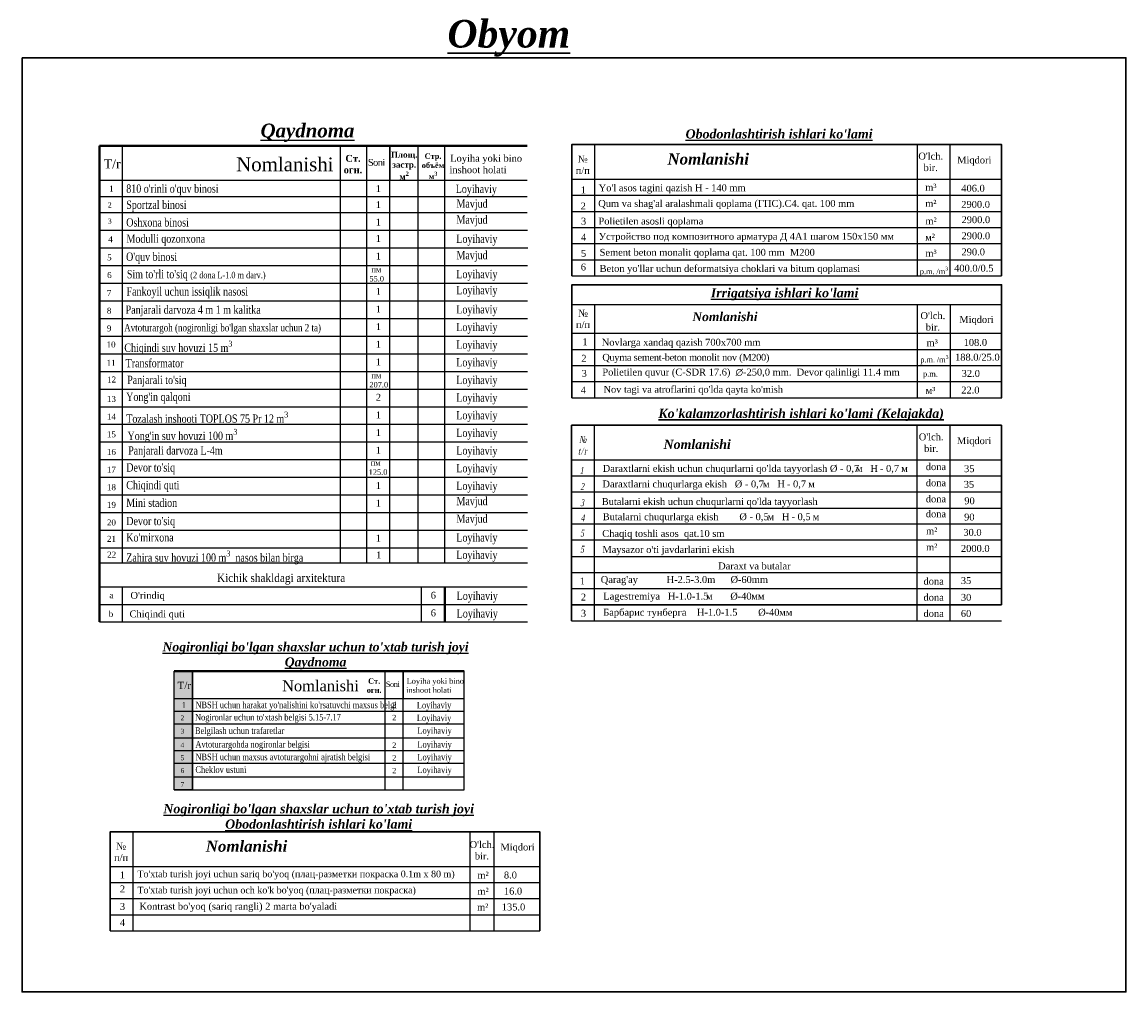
# Model space of a CAD drawing. Extents: x 0 to 667088, y 0 to 6446.
# Tile 517 of 518: x 3738 to 3978, y 267 to 478. Entities that reach past the tile are written whole.
import ezdxf

# ---------------------------------------------------------------- set-up
doc = ezdxf.new("R2010")
doc.units = 0
doc.header["$MEASUREMENT"] = 0
doc.layers.add('.', color=7, linetype='Continuous', lineweight=15)
doc.layers.add('0000000000', color=7, linetype='Continuous')
doc.styles.add('1', font='times.ttf', dxfattribs={"height": 1.5})
doc.styles.add('MtXpl_Times_New_Roma_1', font='timesbi.ttf')
doc.styles.get("Standard").update_dxf_attribs({"font": 'times.ttf'})

msp = doc.modelspace()

# ---------------------------------------------------------------- hatches: boundary and pattern name
at = {"layer": '.', "true_color": 0xfecc66}
h = msp.add_hatch(color=31, dxfattribs=at)
h.dxf.hatch_style = 1
h.paths.add_polyline_path([(3771.31725, 336.48124), (3775.25875, 336.48124), (3775.25875, 310.72667), (3771.31725, 310.72667)])

# ---------------------------------------------------------------- linework, layer by layer
for p, q in [((3857.64895, 450.8927), (3951.01836, 450.8927)), ((3862.64895, 422.3927), (3862.64895, 450.8927)), ((3932.66674, 450.8927), (3932.66674, 422.3927)), ((3939.81798, 450.8927), (3939.81798, 422.3927)), ((3755.06292, 432.31228), (3755.06292, 450.6478)), ((3755.06292, 432.31228), (3755.06292, 450.6478)), ((3760.06292, 443.1478), (3760.06292, 450.6478)), ((3760.06292, 446.6478), (3760.06292, 450.26433)), ((3807.42739, 360.00208), (3807.42739, 450.6478)), ((3813.13812, 443.1478), (3813.13812, 450.6478)), ((3813.13812, 443.1478), (3813.13812, 450.6478)), ((3818.13812, 443.1478), (3818.13812, 450.6478)), ((3818.13812, 443.1478), (3818.13812, 450.6478)), ((3818.13812, 443.1478), (3818.13812, 450.6478)), ((3818.13812, 443.1478), (3818.13812, 450.6478)), ((3818.18573, 443.1478), (3818.18573, 450.6478)), ((3824.29504, 443.1478), (3824.29504, 450.6478)), ((3830.11053, 443.1478), (3830.11053, 450.6478)), ((3830.11053, 443.1478), (3830.11053, 450.6478)), ((3830.11053, 443.1478), (3830.11053, 450.6478)), ((3830.11053, 443.1478), (3830.11053, 450.6478)), ((3830.11053, 443.1478), (3830.11053, 450.6478)), ((3830.11053, 443.1478), (3830.11053, 450.6478)), ((3830.11053, 443.1478), (3830.11053, 450.6478)), ((3830.11053, 443.1478), (3830.11053, 450.6478)), ((3755.06292, 443.1478), (3847.99858, 443.1478)), ((3755.06292, 443.1478), (3847.99858, 443.1478)), ((3755.06292, 443.1478), (3847.99858, 443.1478)), ((3755.06292, 443.1478), (3847.99858, 443.1478)), ((3760.06292, 397.79259), (3760.06292, 443.1478)), ((3760.06292, 360.00208), (3760.06292, 443.1478)), ((3813.13812, 397.79259), (3813.13812, 443.1478)), ((3813.13812, 360.00208), (3813.13812, 443.1478)), ((3818.13812, 432.31228), (3818.13812, 443.1478)), ((3818.13812, 397.79259), (3818.13812, 443.1478)), ((3818.13812, 432.31228), (3818.13812, 443.1478)), ((3818.13812, 360.00208), (3818.13812, 443.1478)), ((3824.29504, 360.00208), (3824.29504, 443.1478)), ((3830.11053, 432.31228), (3830.11053, 443.1478)), ((3830.11053, 397.79259), (3830.11053, 443.1478)), ((3830.11053, 432.31228), (3830.11053, 443.1478)), ((3830.11053, 397.79259), (3830.11053, 443.1478)), ((3830.11053, 432.31228), (3830.11053, 443.1478)), ((3830.11053, 397.79259), (3830.11053, 443.1478)), ((3830.11053, 432.31228), (3830.11053, 443.1478)), ((3830.11053, 360.00208), (3830.11053, 443.1478)), ((3857.64895, 443.3927), (3951.02271, 443.3927)), ((3755.06292, 439.6478), (3847.99858, 439.6478)), ((3755.06292, 439.6478), (3847.99858, 439.6478)), ((3857.64895, 439.8927), (3951.02475, 439.8927)), ((3755.06292, 436.1478), (3847.99858, 436.1478)), ((3755.06292, 436.1478), (3847.99858, 436.1478)), ((3857.64895, 436.3927), (3951.02678, 436.3927)), ((3755.06292, 432.31228), (3848.00647, 432.31228)), ((3755.06292, 432.31228), (3848.00647, 432.31228)), ((3857.64895, 432.8927), (3951.02882, 432.8927)), ((3857.64895, 432.8927), (3951.02475, 432.8927)), ((3857.64895, 429.3927), (3951.02475, 429.3927)), ((3755.06292, 428.47676), (3848.00647, 428.47676)), ((3755.06292, 428.47676), (3848.14014, 428.47676)), ((3755.06292, 428.47676), (3848.00647, 428.47676)), ((3755.06292, 428.47676), (3848.14014, 428.47676)), ((3755.06292, 424.64123), (3848.00647, 424.64123)), ((3755.06292, 424.64123), (3848.00647, 424.64123)), ((3857.64895, 425.8927), (3951.02475, 425.8927)), ((3857.64895, 422.3927), (3951.02475, 422.3927)), ((3857.64895, 422.3927), (3951.02475, 422.3927)), ((3755.06292, 420.80571), (3848.00647, 420.80571)), ((3755.06292, 420.80571), (3848.00647, 420.80571)), ((3755.06292, 416.97019), (3848.00647, 416.97019)), ((3755.06292, 416.97019), (3848.00647, 416.97019)), ((3857.72485, 416.18758), (3951.09426, 416.18758)), ((3862.70413, 395.89585), (3862.70413, 416.18758)), ((3932.72192, 416.18758), (3932.72192, 395.89585)), ((3939.87315, 416.18758), (3939.87315, 395.89585)), ((3755.06292, 413.13467), (3848.00647, 413.13467)), ((3755.06292, 413.13467), (3848.00647, 413.13467)), ((3755.06292, 409.29915), (3848.00647, 409.29915)), ((3755.06292, 409.29915), (3848.00647, 409.29915)), ((3857.70413, 409.89585), (3951.07789, 409.89585)), ((3755.06292, 405.46363), (3848.00647, 405.46363)), ((3755.06292, 405.46363), (3848.00647, 405.46363)), ((3755.07081, 405.46363), (3848.01435, 405.46363)), ((3755.07081, 405.46363), (3848.01435, 405.46363)), ((3857.70413, 406.39585), (3951.07992, 406.39585)), ((3857.70413, 402.89585), (3951.08196, 402.89585)), ((3755.06292, 401.62811), (3848.00647, 401.62811)), ((3755.06292, 401.62811), (3848.00647, 401.62811)), ((3857.70413, 399.39585), (3951.08399, 399.39585)), ((3755.06292, 397.79259), (3848.00647, 397.79259)), ((3755.06292, 397.79259), (3848.00647, 397.79259)), ((3755.06292, 397.79259), (3848.00647, 397.79259)), ((3755.07081, 397.79259), (3848.01435, 397.79259)), ((3857.70413, 395.89585), (3951.09009, 395.89585)), ((3755.06292, 393.95707), (3848.00647, 393.95707)), ((3755.07081, 390.12154), (3848.01435, 390.12154)), ((3857.60964, 389.93201), (3951.01836, 389.93201)), ((3951.01429, 389.93201), (3857.61611, 389.93201)), ((3862.60964, 347.43201), (3862.60964, 389.93201)), ((3932.63391, 389.93201), (3932.63391, 347.43201)), ((3939.78514, 389.93201), (3939.78514, 347.43201)), ((3755.07081, 386.28602), (3848.01435, 386.28602)), ((3755.07081, 382.4505), (3848.01435, 382.4505)), ((3857.60964, 382.43201), (3951.02271, 382.43201)), ((3857.60964, 378.93201), (3951.02475, 378.93201)), ((3755.07081, 378.61498), (3848.01435, 378.61498)), ((3755.07081, 374.77946), (3848.01435, 374.77946)), ((3857.60964, 375.43201), (3951.02678, 375.43201)), ((3857.60964, 371.93201), (3951.02882, 371.93201)), ((3755.07081, 370.94394), (3848.01435, 370.94394)), ((3755.07081, 367.10842), (3848.01435, 367.10842)), ((3951.03085, 368.43201), (3857.60964, 368.43201)), ((3951.03288, 364.93201), (3857.60964, 364.93201)), ((3755.07081, 363.2729), (3848.01435, 363.2729)), ((3755.07081, 360.00208), (3848.01435, 360.00208)), ((3857.60964, 361.43201), (3951.03492, 361.43201)), ((3857.60964, 357.93201), (3951.03695, 357.93201)), ((3755.05504, 354.81457, 528.71), (3847.99858, 354.81457, 528.71)), ((3760.04715, 347.19148, 528.71), (3760.04715, 354.81457, 528.71)), ((3825.04715, 347.19148, 528.71), (3825.04715, 354.81457, 528.71)), ((3825.04715, 347.19148, 528.71), (3825.04715, 354.81457, 528.71)), ((3830.04715, 347.19148, 528.71), (3830.04715, 354.81457, 528.71)), ((3830.04715, 347.19148, 528.71), (3830.04715, 354.81457, 528.71)), ((3857.60964, 354.43201), (3951.03899, 354.43201)), ((3755.05504, 350.97905, 528.71), (3847.99858, 350.97905, 528.71)), ((3857.60964, 350.93201), (3951.03899, 350.93201)), ((3755.07081, 347.19148, 528.71), (3848.01435, 347.19148, 528.71)), ((3755.07081, 347.19148, 528.71), (3848.01435, 347.19148, 528.71)), ((3857.60964, 347.43201), (3951.03899, 347.43201)), ((3771.31725, 310.72667, -166.78005), (3771.31725, 336.48124, -166.78005)), ((3775.25875, 310.72667, -166.78005), (3775.25875, 336.48124, -166.78005)), ((3775.25875, 333.32804, -166.78005), (3775.25875, 336.17896, -166.78005)), ((3817.09791, 330.569, -166.78005), (3817.09791, 336.48124, -166.78005)), ((3817.09791, 310.72667, -166.78005), (3817.09791, 336.48124, -166.78005)), ((3821.03941, 330.569, -166.78005), (3821.03941, 336.48124, -166.78005)), ((3821.03941, 330.569, -166.78005), (3821.03941, 336.48124, -166.78005)), ((3821.03941, 330.569, -166.78005), (3821.03941, 336.48124, -166.78005)), ((3821.03941, 330.569, -166.78005), (3821.03941, 336.48124, -166.78005)), ((3821.07694, 330.569, -166.78005), (3821.07694, 336.48124, -166.78005)), ((3834.25051, 330.569, -166.78005), (3834.25051, 336.48124, -166.78005)), ((3771.31725, 330.569, -166.78005), (3834.25051, 330.569, -166.78005)), ((3771.31725, 330.569, -166.78005), (3834.25051, 330.569, -166.78005)), ((3771.31725, 330.569, -166.78005), (3834.25051, 330.569, -166.78005)), ((3771.31725, 330.569, -166.78005), (3834.25051, 330.569, -166.78005)), ((3821.03941, 322.02736, -166.78005), (3821.03941, 330.569, -166.78005)), ((3821.03941, 310.72667, -166.78005), (3821.03941, 330.569, -166.78005)), ((3834.25051, 310.72667, -166.78005), (3834.25051, 330.569, -166.78005)), ((3771.31725, 327.80995, -166.78005), (3834.25051, 327.80995, -166.78005)), ((3771.31725, 327.80995, -166.78005), (3834.25051, 327.80995, -166.78005)), ((3771.31725, 325.0509, -166.78005), (3834.25051, 325.0509, -166.78005)), ((3771.31725, 325.0509, -166.78005), (3834.25051, 325.0509, -166.78005)), ((3771.31725, 322.02736, -166.78005), (3834.25051, 322.02736, -166.78005)), ((3771.31725, 322.02736, -166.78005), (3834.25051, 322.02736, -166.78005)), ((3771.31725, 319.26831, -166.78005), (3834.25051, 319.26831, -166.78005)), ((3771.31725, 319.26831, -166.78005), (3834.25051, 319.26831, -166.78005)), ((3771.31725, 316.50926, -166.78005), (3834.25051, 316.50926, -166.78005)), ((3771.31725, 316.50926, -166.78005), (3834.25051, 316.50926, -166.78005)), ((3771.31725, 313.48572, -166.78005), (3834.25051, 313.48572, -166.78005)), ((3771.31725, 313.48572, -166.78005), (3834.25051, 313.48572, -166.78005)), ((3771.31725, 310.72667, -166.78005), (3834.25051, 310.72667, -166.78005)), ((3771.31725, 310.72667, -166.78005), (3834.25051, 310.72667, -166.78005)), ((3757.34845, 301.56614), (3850.71786, 301.56614)), ((3762.34845, 280.06614), (3762.34845, 301.56614)), ((3835.51289, 301.56614), (3835.51289, 280.06614)), ((3840.74942, 301.56614), (3840.74942, 280.06614)), ((3757.34235, 294.06614), (3850.72222, 294.06614)), ((3757.34235, 294.06614), (3850.71815, 294.06614)), ((3757.34845, 294.06614), (3850.72222, 294.06614)), ((3757.34235, 290.56614), (3850.72018, 290.56614)), ((3757.34235, 287.06614), (3850.72222, 287.06614)), ((3757.34235, 283.56614), (3850.72222, 283.56614)), ((3757.34235, 280.06614), (3850.72222, 280.06614))]:
    msp.add_line(p, q)
at = {"lineweight": 40}
msp.add_line((3755.07081, 347.19148, 528.71), (3755.0632, 450.6478), dxfattribs=at)
at = {"lineweight": 30}
msp.add_line((3951.01429, 389.93201), (3951.03899, 350.93201), dxfattribs=at)
at = {"color": 0, "linetype": 'ByBlock', "lineweight": 30}
msp.add_line((3857.84937, 350.93201), (3951.01836, 350.93201), dxfattribs=at)
at = {"color": 3, "lineweight": 30}
msp.add_lwpolyline([(3738.24122, 469.78484), (3978.04682, 469.78484), (3978.04682, 266.78105), (3738.24122, 266.78105)], close=True, dxfattribs=at)
at = {"color": 18, "linetype": 'Continuous', "lineweight": 30, "true_color": 0x000000}
for points in [[(3857.65948, 422.3927), (3857.64895, 450.8927), (3951.03492, 450.8927), (3951.01882, 422.3927)], [(3757.35737, 280.06614), (3757.34845, 301.56614), (3850.73442, 301.56614), (3850.73442, 280.06614)]]:
    msp.add_lwpolyline(points, dxfattribs=at)
at = {"lineweight": 40}
msp.add_lwpolyline([(3755.06292, 450.6478), (3847.99858, 450.6478)], dxfattribs=at)
msp.add_lwpolyline([(3755.06292, 450.6478), (3847.99858, 450.6478)], dxfattribs=at)
at = {"color": 18, "lineweight": 30, "true_color": 0x000000}
msp.add_lwpolyline([(3857.70413, 395.89585), (3857.70413, 420.46755), (3951.03492, 420.46755), (3951.03492, 395.89585)], dxfattribs=at)
at = {"color": 18, "lineweight": 40, "ltscale": 3, "true_color": 0x000000, "elevation": 528.71}
msp.add_lwpolyline([(3830.06292, 354.76663), (3830.04715, 347.19148)], dxfattribs=at)
at = {"lineweight": 40, "elevation": -166.78005}
msp.add_lwpolyline([(3771.31725, 336.48124), (3834.25051, 336.48124)], dxfattribs=at)
msp.add_lwpolyline([(3771.31725, 336.48124), (3834.25051, 336.48124)], dxfattribs=at)
at = {"elevation": -166.78005}
for points in [[(3771.31725, 336.48124), (3775.25875, 336.48124), (3775.25875, 310.72667), (3771.31725, 310.72667)], [(3771.31725, 330.569), (3775.25875, 330.569), (3775.25875, 310.72667), (3771.31725, 310.72667)]]:
    msp.add_lwpolyline(points, close=True, dxfattribs=at)
at = {"layer": '0000000000', "color": 18, "linetype": 'Continuous', "lineweight": 30, "true_color": 0x000000}
msp.add_line((3857.61611, 389.93201), (3857.61611, 347.43201), dxfattribs=at)

# ---------------------------------------------------------------- texts
at = {"layer": '.', "color": 18, "true_color": 0x000000, "attachment_point": 2}
for insert, char_height, width in [((3887.30341, 448.99116), 2.424, 61.0312551), ((3890.94034, 414.49058), 1.9392, 48.8250041), ((3787.00291, 299.6646), 2.424, 61.0312551)]:
    msp.add_mtext('{\\fTimes New Roman|b1|i1|c204|p18;Nomlanishi}', dxfattribs=dict(at, insert=insert, char_height=char_height, width=width))
at = {"layer": '.', "char_height": 1.4867135, "attachment_point": 1}
for s, insert, width in [('{\\T0.95;\\C7;Quyma sement-beton monolit nov (M200) }', (3864.29565, 405.43028), 73.1560986), ("{\\C7;Nov tagi va atroflarini qo'lda qayta ko'mish}", (3864.56819, 398.47294), 65.3526846)]:
    msp.add_mtext(s, dxfattribs=dict(at, insert=insert, width=width))
at = {"color": 0, "lineweight": 30}
for s, height, style, p in [("%%UKo'kalamzorlashtirish ishlari ko'lami (Kelajakda)", 2, 'MtXpl_Times_New_Roma_1', (3876.47016, 391.50195)), ("Qarag'ay           H-2.5-3.0m       ", 1.5, '1', (3863.95469, 355.64359)), ('-60mm', 1.5, '1', (3893.7557, 355.64359))]:
    msp.add_text(s, height=height, dxfattribs=dict(at, style=style)).set_placement(p)
at = {"lineweight": 30, "oblique": 11, "width": 0.6}
for s, p in [('№', (3859.25179, 386.07462)), ('t', (3859.03027, 383.53677)), ('/', (3859.65726, 383.53677)), ('r', (3860.32865, 383.53677)), ('1', (3859.39208, 379.34474)), ('2', (3859.51926, 375.84474)), ('3', (3859.499, 372.34474)), ('4', (3859.60203, 369.05878))]:
    msp.add_text(s, height=1.5, dxfattribs=at).set_placement(p)
at = {"lineweight": 30}
for s, height, style, p in [('Nomlanishi', 2, 'MtXpl_Times_New_Roma_1', (3877.60435, 384.78465)), ('Ø', 1.5, '1', (3892.1562, 355.64359))]:
    msp.add_text(s, height=height, dxfattribs=dict(at, style=style)).set_placement(p)
for s, p in [("O'lch.", (3933.04431, 386.65238)), ('Miqdori', (3941.35286, 385.81804)), ('bir.', (3934.20527, 384.11453)), ("Daraxtlarni ekish uchun chuqurlarni qo'lda tayyorlash Ø - 0,7 ", (3864.37893, 379.79493)), ('м   Н ', (3919.39551, 379.79493)), ('- 0,7 ', (3924.61144, 379.79493)), ('dona', (3934.57331, 380.16913)), ('м', (3929.225, 379.79493)), ('35', (3942.8832, 379.73084, -554.57)), ('Daraxtlarni chuqurlarga ekish   Ø - 0,7 ', (3864.31942, 376.4168)), ('м   Н ', (3899.19144, 376.4168)), ('- 0,7 ', (3904.40737, 376.4168)), ('м', (3909.02093, 376.4168)), ('dona', (3934.57331, 376.66913)), ('35', (3942.8151, 376.33165, -554.57)), ("Butalarni ekish uchun chuqurlarni qo'lda tayyorlash", (3864.17255, 372.5971)), ('dona', (3934.57331, 373.16913)), ('90', (3942.93138, 372.76314, -554.57)), ('Butalarni chuqurlarga ekish        Ø - 0,5 ', (3864.37354, 369.29493)), ('м   Н ', (3900.1713, 369.29493)), ('- 0,5 ', (3905.38723, 369.29493)), ('м', (3910.00079, 369.29493)), ('dona', (3934.57331, 369.91913)), ('90', (3942.89617, 369.22032, -554.57)), ('Chaqiq toshli asos  qat.10 sm', (3864.27724, 365.6668)), ('m²', (3934.62846, 366.20698)), ('30.0', (3942.72757, 365.89673, -554.57)), ('m²', (3934.62846, 362.70698)), ("Maysazor o'ti javdarlarini ekish", (3864.3205, 362.16572)), ('2000.0', (3942.20108, 362.39673, -554.57)), ('1', (3859.41547, 355.31975)), ('dona', (3934.073, 355.28754)), ('35', (3942.17635, 355.42762, -554.57)), ('2', (3859.62744, 351.81975)), ('Ø', (3892.1042, 352.03584)), ('dona', (3934.073, 351.78754)), ('30', (3942.18933, 351.77358, -554.57)), ('3', (3859.62744, 348.31975)), ('Ø', (3898.15978, 348.53584)), ('dona', (3934.073, 348.28754)), ('60', (3942.18933, 348.27358, -554.57))]:
    msp.add_text(s, height=1.5, dxfattribs=at).set_placement(p)
at = {"color": 0, "lineweight": 30, "oblique": 11, "width": 0.6}
for p in [(3859.48926, 365.73687), (3859.48926, 362.23687)]:
    msp.add_text('5', height=1.5, dxfattribs=at).set_placement(p)
at = {"color": 18, "lineweight": 30, "true_color": 0x000000}
msp.add_text('Daraxt va butalar', height=1.5, dxfattribs=at).set_placement((3889.46518, 358.5971))
at = {"color": 0, "lineweight": 40, "width": 0.9}
msp.add_text('Kichik shakldagi arxitektura', height=1.8, dxfattribs=at).set_placement((3780.5903, 355.86713, 528.71))
at = {"color": 0, "lineweight": 40}
for s, p in [("O'rindiq", (3761.7946, 352.20555, 528.71)), ('Chiqindi quti ', (3761.58855, 348.17284, 528.71))]:
    msp.add_text(s, height=1.5, dxfattribs=at).set_placement(p)
at = {"color": 0, "lineweight": 30}
for s, p in [('Lagestremiya   H-1.0-1.5', (3864.50074, 352.03584)), ('м       ', (3886.82663, 352.03584)), ('-40', (3893.7037, 352.03584)), ('мм', (3896.65611, 352.03584)), ('Барбарис тунберга    H-1.0-1.5', (3864.50074, 348.53584)), ('-40', (3899.75927, 348.53584)), ('мм', (3902.71169, 348.53584))]:
    msp.add_text(s, height=1.5, dxfattribs=at).set_placement(p)
at = {"color": 3, "lineweight": 30, "insert": (3843.97296, 474.016), "char_height": 6, "width": 184.1121198, "attachment_point": 5}
msp.add_mtext('{\\fTimes New Roman|b1|i1|c204|p18;\\LObyom}', dxfattribs=at)
at = {"color": 0}
for s, insert, char_height, width, attachment_point in [('{\\fTimes New Roman|b1|i1|c204|p18;\\LQaydnoma}', (3800.24233, 453.47317), 3, 92.0560599, 5), ('Nomlanishi', (3795.33084, 446.59038, -317.35399), 3, 92.0560599, 5), ('{\\fTimes New Roman|b1|i0|c204|p18;Ст.\\Pогн.}', (3810.12773, 448.67013), 1.5, 4.9238637, 2), ('\\A1;{\\fTimes New Roman|b1|i0|c204|p18;Площ.\\Pзастр.\\Pм\\H0.7x;\\S2^ ;}', (3821.25656, 449.35975), 1.3, 7.2342167, 2), ('\\A1;{\\fTimes New Roman|b1|i0|c204|p18;Стр.\\Pобъём\\Pм\\H0.7x;\\S3^ ;}', (3827.52319, 449.00748), 1.2, 4.1111645, 2), ('\\pi0.15156;{\\H1.2x;Loyiha yoki bino inshoot holati}', (3831.09822, 448.69311), 1.25, 16.2342605, 1), ('T/r', (3757.8076, 446.70382, -317.35399), 2, 92.0560599, 5), ('{\\H1.2x;\\T0.9;Soni}', (3813.35354, 447.79225), 1.25, 4.7558489, 1), ('1', (3757.13936, 441.99164), 1.3, 2.5046312, 1), ("{\\W0.8;810 o'rinli o'quv binosi}", (3760.87133, 442.24242), 1.8, 53.8902284, 1), ('{\\fTimes New Roman|b0|i0|c204|p18;\\H1.2x;1}', (3815.09013, 442.10523), 1.25, 4.120101, 1), ('m³', (3934.44922, 442.39938), 1.5, 10.2180077, 1), ('{\\W0.8;Sportzal binosi}', (3760.87133, 438.74242), 1.8, 53.8902284, 1), ('{\\W0.8;Mavjud}', (3832.60701, 439.00488), 1.8, 53.8902284, 1), ('m²', (3934.44718, 438.89938), 1.5, 10.2180077, 1), ('2 ', (3756.87932, 438.32985), 1.1, 2.5046312, 1), ('{\\H1.2x;1}', (3815.09013, 438.60523), 1.25, 4.120101, 1), ('3 ', (3756.87932, 434.82985), 1.1, 2.5046312, 1), ('{\\W0.8;Oshxona binosi}', (3760.87133, 434.9069), 1.8, 53.8902284, 1), ('{\\H1.2x;1}', (3815.09013, 434.81766), 1.25, 4.120101, 1), ('{\\W0.8;Mavjud}', (3832.60701, 435.50488), 1.8, 53.8902284, 1), ('m²', (3934.49222, 435.06752), 1.5, 10.2180077, 1), ('{\\fTimes New Roman|b0|i0|c204|p18;м²}', (3934.44266, 431.52762), 1.5, 10.2180077, 1), ('4', (3756.97031, 431.00035), 1.3, 2.5046312, 1), ('{\\W0.8;Modulli qozonxona}', (3760.92894, 431.3615, 528.71), 1.8, 53.8902284, 1), ('{\\H1.2x;1}', (3815.09013, 431.26971), 1.25, 4.120101, 1), ('5', (3756.71877, 427.03867), 1.3, 2.5046312, 1), ("\\A1;{\\W0.8;O'quv binosi}", (3760.8337, 427.44659), 1.8, 53.8902284, 1), ('{\\H1.2x;1}', (3815.09013, 427.43419), 1.25, 4.120101, 1), ('{\\W0.8;Mavjud}', (3832.60701, 427.79026), 1.8, 53.8902284, 1), ('m³', (3934.4852, 428.07044), 1.5, 10.2180077, 1), ('6', (3756.71877, 423.20315), 1.3, 2.5046312, 1), ('{\\H1.2x;  пм\\P 55.0}', (3813.24157, 424.35683), 1, 4.4599982, 1), ('\\A1;\\pi-3.6,l4.8,t4.8;p.m.^I/m{\\H0.7x;\\S3^ ;}', (3932.07318, 424.36872), 1.2, 10.2180077, 1), ('\\A1;{\\fTimes New Roman|b0|i0|c238|p18;\\W0.8;Fankoyil \\A0;uchun issiqlik nasosi}', (3760.93133, 419.90495, -528.71), 1.8, 53.8902284, 1), ('{\\H1.2x;1}', (3815.09013, 419.76315), 1.25, 4.120101, 1), ('7', (3756.65942, 419.27899), 1.3, 2.5046312, 1), ('8', (3756.65942, 415.44347), 1.3, 2.5046312, 1), ('{\\W0.8;Panjarali darvoza 4 m 1 m kalitka   }', (3760.73174, 415.94003), 1.8, 53.8902284, 1), ('{\\H1.2x;1}', (3815.09013, 415.92763), 1.25, 4.120101, 1), ('9', (3756.65942, 411.60795), 1.3, 2.5046312, 1), ("\\A1;{\\W0.8;Avtoturargoh (nogironligi bo'lgan shaxslar uchun 2 ta)\\P }", (3760.42235, 411.94072), 1.62, 48.5012055, 1), ('{\\H1.2x;1}', (3815.09013, 412.0921), 1.25, 4.120101, 1), ('10', (3756.59529, 408.11782), 1.3, 2.5046312, 1), ('\\A1;{\\W0.8;Chiqindi suv hovuzi 15 m\\H0.7x;\\S3^ ;\\H1.42857x; }', (3760.4575, 408.27894), 1.8, 53.8902284, 1), ('{\\H1.2x;1}', (3815.09013, 408.25658), 1.25, 4.120101, 1), ('m³', (3934.74481, 408.59136), 1.5, 10.2180077, 1), ('11', (3756.59529, 404.13421), 1.3, 2.5046312, 1), ('{\\W0.8;Transformator    }', (3760.73174, 404.32073), 1.8, 53.8902284, 1), ('{\\H1.2x;1}', (3815.09013, 404.42106), 1.25, 4.120101, 1), ('\\A1;\\pi-3.6,l4.8,t4.8;p.m.^I/m{\\H0.7x;\\S3^ ;}', (3932.16212, 405.18722), 1.2, 10.2180077, 1), ('12', (3756.69897, 400.50876), 1.3, 2.5046312, 1), ("{\\W0.8;Panjarali to'siq}", (3761.07788, 400.68027), 1.8, 53.8902284, 1), ('{\\H1.2x;  пм\\P 207.0}', (3813.24157, 401.34371), 1, 4.4599982, 1), ('\\pi-3.6,l4.8,t4.8;p.m.^I', (3932.77329, 401.68722), 1.2, 10.2180077, 1), ('{\\fTimes New Roman|b0|i0|c204|p18;м³}', (3934.54078, 398.23703), 1.5, 10.2180077, 1), ('13', (3756.67009, 396.28822), 1.3, 2.5046312, 1), ("{\\W0.8;Yong'in qalqoni}", (3760.84932, 397.00442), 1.8, 53.8902284, 1), ('{\\H1.2x;2}', (3815.09013, 396.75002), 1.25, 4.120101, 1), ('14', (3756.67009, 392.45269), 1.3, 2.5046312, 1), ('\\A1;{\\W0.8;Tozalash inshooti TOPLOS 75 Pr 12 m\\H0.7x;\\S3^ ;}', (3760.87466, 392.87249), 1.8, 53.8902284, 1), ('{\\H1.2x;1}', (3815.09013, 392.9145), 1.25, 4.120101, 1), ('15', (3756.67009, 388.61717), 1.3, 2.5046312, 1), ("\\A1;{\\W0.8;Yong'in suv hovuzi 100 m\\H0.7x;\\S3^ ;\\H1.42857x; }", (3761.1435, 389.13555), 1.8, 53.8902284, 1), ('{\\H1.2x;1}', (3815.09013, 389.07898), 1.25, 4.120101, 1), ('16', (3756.67009, 384.78165), 1.3, 2.5046312, 1), ('{\\W0.8;Panjarali darvoza L-4m}', (3761.28362, 385.33574, 528.71), 1.8, 53.8902284, 1), ('{\\H1.2x;1}', (3815.09013, 385.24346), 1.25, 4.120101, 1), ("{\\W0.8;Devor to'siq}", (3760.87507, 381.65769), 1.8, 53.8902284, 1), ('{\\H1.2x;  пм\\P 125.0}', (3813.07652, 382.34948), 1, 4.4599982, 1), ('17', (3756.67009, 380.94613), 1.3, 2.5046312, 1), ('18', (3756.67009, 377.11061), 1.3, 2.5046312, 1), ('{\\W0.8;Chiqindi quti}', (3760.87507, 377.82217), 1.8, 53.8902284, 1), ('{\\H1.2x;1}', (3815.09013, 377.57241), 1.25, 4.120101, 1), ('{\\W0.8;Mini stadion}', (3760.87507, 373.98665), 1.8, 53.8902284, 1), ('{\\W0.8;Mavjud}', (3832.60701, 374.35257), 1.8, 53.8902284, 1), ('19', (3756.67009, 373.27509), 1.3, 2.5046312, 1), ('{\\H1.2x;1}', (3815.09013, 373.73689), 1.25, 4.120101, 1), ('20', (3756.67009, 369.43957), 1.3, 2.5046312, 1), ("{\\W0.8;Devor to'siq}", (3760.87507, 370.01438), 1.8, 53.8902284, 1), ('{\\W0.8;Mavjud}', (3832.60701, 370.51705), 1.8, 53.8902284, 1), ('21', (3756.67009, 365.8864), 1.3, 2.5046312, 1), ("{\\W0.8;Ko'mirxona}", (3760.87507, 366.46121), 1.8, 53.8902284, 1), ('{\\H1.2x;1}', (3815.09013, 366.1418), 1.25, 4.120101, 1), ('22', (3756.72214, 362.45951), 1.3, 2.5046312, 1), ('\\A1;{\\W0.8;Zahira suv hovuzi 100 m\\H0.7x;\\S3^ ;\\H1.42857x;  nasos bilan birga}', (3760.86625, 362.68282), 1.8, 53.8902284, 1), ('{\\H1.2x;1}', (3815.16849, 362.47941), 1.25, 4.120101, 1), ('a', (3757.2048, 353.62977, 528.71), 1.3, 2.5046312, 1), ('{\\H1.2x;6}', (3827.01494, 353.72406, 528.71), 1.25, 4.120101, 1), ('b', (3757.06803, 349.57555, 528.71), 1.3, 2.5046312, 1), ('{\\H1.2x;6}', (3827.01494, 349.88854, 528.71), 1.25, 4.120101, 1), ("{\\fTimes New Roman|b1|i1|c204|p18;\\LNogironligi bo'lgan shaxslar uchun to'xtab turish joyi\\PQaydnoma}", (3801.99755, 339.80838, -166.78005), 1.9707494, 82.5049789, 5), ('T/r', (3773.48088, 333.37221, -416.95013), 1.5766, 72.5677714, 5), ('Nomlanishi', (3803.06044, 333.28278, -416.95013), 2.364899, 72.5677714, 5), ('{\\fTimes New Roman|b1|i0|c204|p18;Ст.\\Pогн.}', (3814.72483, 334.92225, -166.78005), 1.1824497, 3.8814806, 2), ('{\\H1.2x;\\T0.9;Soni}', (3817.26773, 334.23022, -166.78005), 0.9853747, 3.7490347, 1), ('\\pi0.11948;{\\H1.2x;Loyiha yoki bino inshoot holati}', (3821.67148, 334.94036, -166.78005), 0.9853747, 12.7974639, 1), ('1', (3772.91916, 329.74555, -166.78005), 1.22565, 2.361378, 1), ("{\\W0.8;NBSH uchun harakat yo'nalishini ko'rsatuvchi maxsus belgi}", (3775.89601, 329.85529, -166.78005), 1.4189396, 42.481655, 1), ('{\\H1.2x;2}', (3818.63669, 329.74714, -166.78005), 0.985375, 3.2478747, 1), ('{\\W0.8;Loyihaviy}', (3824.00848, 329.81204, -166.78005), 1.4189396, 42.481655, 1), ('2 ', (3772.67399, 326.87108, -166.78005), 1.037085, 2.361378, 1), ("{\\W0.8;Nogironlar uchun to'xtash belgisi 5.15-7.17}", (3775.81391, 327.1893, -166.78005), 1.4189396, 42.481655, 1), ('{\\H1.2x;2}', (3818.63669, 326.98809, -166.78005), 0.985375, 3.2478747, 1), ('{\\W0.8;Loyihaviy}', (3824.00848, 327.05299, -166.78005), 1.4189396, 42.481655, 1), ('3 ', (3772.67399, 323.95653, -166.78005), 1.037085, 2.361378, 1), ('\\A1;{\\W0.8;Belgilash uchun trafaretlar}', (3775.7946, 324.26195, -166.78005), 1.4189396, 42.481655, 1), ('{\\W0.8;Loyihaviy}', (3824.11385, 324.29394, -166.78005), 1.4189396, 42.481655, 1), ('{\\W0.8;Avtoturargohda nogironlar belgisi}', (3775.89601, 321.31365, -166.78005), 1.4189396, 42.481655, 1), ('{\\W0.8;Loyihaviy}', (3824.11385, 321.2704, -166.78005), 1.4189396, 42.481655, 1), ('4 ', (3772.67399, 320.93298, -166.78005), 1.037085, 2.361378, 1), ('{\\H1.2x;2}', (3818.63669, 320.97881, -166.78005), 0.985375, 3.2478747, 1), ('5 ', (3772.67399, 318.17394, -166.78005), 1.037085, 2.361378, 1), ('{\\W0.8;NBSH uchun maxsus avtoturargohni ajratish belgisi}', (3775.89601, 318.5546, -166.78005), 1.4189396, 42.481655, 1), ('{\\H1.2x;2}', (3818.63669, 318.21976, -166.78005), 0.985375, 3.2478747, 1), ('{\\W0.8;Loyihaviy}', (3824.11385, 318.51135, -166.78005), 1.4189396, 42.481655, 1), ('6 ', (3772.67399, 315.41489, -166.78005), 1.037085, 2.361378, 1), ('{\\W0.8;Cheklov ustuni}', (3775.89601, 315.79555, -166.78005), 1.4189396, 42.481655, 1), ('{\\H1.2x;2}', (3818.63669, 315.46071, -166.78005), 0.985375, 3.2478747, 1), ('{\\W0.8;Loyihaviy}', (3824.11385, 315.7523, -166.78005), 1.4189396, 42.481655, 1), ('7 ', (3772.67399, 312.39135, -166.78005), 1.037085, 2.361378, 1), ('m²', (3837.16962, 292.90695), 1.5, 10.2180077, 1), ('m²', (3837.16962, 289.40695), 1.5, 10.2180077, 1), ('m²', (3837.09679, 285.97119), 1.5, 10.2180077, 1)]:
    msp.add_mtext(s, dxfattribs=dict(at, insert=insert, char_height=char_height, width=width, attachment_point=attachment_point))
for s, insert, char_height, width, attachment_point in [("{\\fTimes New Roman|b1|i1|c204|p18;\\LObodonlashtirish ishlari ko'lami}", (3902.69499, 453.22024), 2, 55.7271257, 5), ('{\\fTimes New Roman|b0|i0|c204|p18;№\\Pп/п}', (3860.04828, 448.53532), 1.5, 4.7026708, 2), ("O'lch.\\Pbir.", (3935.63796, 449.15093), 1.5, 7.6822319, 2), ('Miqdori', (3941.3937, 448.31659), 1.5, 7.6822319, 1), ('{\\fTimes New Roman|b0|i0|c0|p18;1}', (3859.58712, 441.80543), 1.5, 5.0898529, 1), (" Yo'l asos tagini qazish Н - 140 mm", (3862.93775, 442.27202), 1.5, 59.9239065, 1), ('406.0', (3942.27789, 442.16851), 1.5, 6.8248267, 1), ("Qum va shag'al aralashmali qoplama (ГПС).C4. qat. 100 mm ", (3863.41181, 438.87888), 1.5, 65.9367303, 1), ('{\\fTimes New Roman|b0|i0|c0|p18;2}', (3859.58712, 438.30543), 1.5, 5.0898529, 1), ('2900.0', (3942.27586, 438.66851), 1.5, 6.8248267, 1), ('{\\fTimes New Roman|b0|i0|c0|p18;3}', (3859.66211, 435.01947), 1.5, 6.8588682, 1), ('Polietilen asosli qoplama  ', (3863.45684, 435.04702), 1.5, 65.9367303, 1), ('2900.0', (3942.32802, 435.3377), 1.5, 6.8248267, 1), ('{\\fTimes New Roman|b0|i0|c204|p18;Устройство под композитного арматура Д 4А1 шагом 150х150 мм}', (3863.50824, 431.72139), 1.5, 62.7945593, 1), ('2900.0', (3942.32599, 431.8377), 1.5, 6.8248267, 1), ('4', (3859.66211, 431.51947), 1.5, 6.8588682, 1), ('5', (3859.66211, 428.01947), 1.5, 6.8588682, 1), ('Sement beton monalit qoplama qat. 100 mm  M200', (3863.71075, 428.24777), 1.5, 56.4822764, 1), ('\\pt3;290.0', (3942.32711, 428.34062), 1.5, 6.8248267, 1), ('6', (3859.60883, 425.05191), 1.5, 6.8588682, 1), ("Beton yo'llar uchun deformatsiya choklari va bitum qoplamasi", (3863.71075, 424.74777), 1.5, 57.9483788, 1), ('\\A1;\\pt3;400.0/0.5', (3940.72583, 424.79693), 1.5, 6.8248267, 1), ("{\\fTimes New Roman|b0|i0|c238|p18;\\W0.8;Sim to'rli to'siq \\H0.77778x;\\C0;(2 dona L-\\fTimes New Roman|b0|i0|c204|p18;1\\fTimes New Roman|b0|i0|c238|p18;.0 m darv.)}", (3761.0086, 423.66075), 1.8, 53.8902284, 1), ("{\\fTimes New Roman|b1|i1|c204|p18;\\LIrrigatsiya ishlari ko'lami}", (3903.89939, 418.36841), 2, 55.7271257, 5), ('{\\fTimes New Roman|b0|i0|c204|p18;№\\Pп/п}', (3860.10346, 415.03847), 1.5, 4.7026708, 2), ("O'lch.\\Pbir.", (3936.10348, 414.49204), 1.5, 7.6822319, 2), ('Miqdori', (3941.85922, 413.6577), 1.5, 7.6822319, 1), ('{\\fTimes New Roman|b0|i0|c0|p18;1}', (3859.95953, 408.81587), 1.5, 5.0898529, 1), ('Novlarga xandaq qazish 700x700 mm', (3864.17473, 408.71043), 1.5, 59.9239065, 1), ('108.0', (3942.78474, 408.67485), 1.5, 6.8248267, 1), ('\\A1;\\pt3;188.0/25.0', (3940.92532, 405.45856), 1.5, 6.8248267, 1), ('{\\fTimes New Roman|b0|i0|c0|p18;2}', (3859.73746, 405.22075), 1.5, 5.0898529, 1), ('{\\fTimes New Roman|b0|i0|c0|p18;3}', (3859.81245, 401.9348), 1.5, 0.5037527, 1), ('Polietilen quvur (C-SDR 17.6) {\\C7; ∅-250,0 mm.  Devor qalinligi 11.4 mm}  ', (3864.29985, 402.22165), 1.5, 72.95607, 1), ('\\A1;32.0 ', (3942.36238, 401.9353), 1.5, 10.4305573, 1), ('{\\fTimes New Roman|b0|i0|c0|p18;4}', (3859.59938, 398.33207), 1.5, 5.0898529, 1), ('\\pt3;22.0', (3942.2758, 398.31476), 1.5, 6.8248267, 1), ("{\\fTimes New Roman|b1|i1|c204|p18;\\L\\C1;Nogironligi bo'lgan shaxslar uchun to'xtab turish joyi\\P\\C256;Obodonlashtirish ishlari ko'lami}", (3802.6761, 304.9155), 2, 76.5504099, 5), ('{\\fTimes New Roman|b0|i0|c204|p18;№\\Pп/п}', (3759.74778, 299.20876), 1.5, 4.7026708, 2), ("O'lch.\\Pbir.", (3838.14834, 299.56604), 1.5, 7.6822319, 2), ('Miqdori', (3842.1594, 299.02232), 1.5, 7.6822319, 1), ('{\\fTimes New Roman|b0|i0|c0|p18;1}', (3759.47131, 292.95352), 1.5, 5.0898529, 1), ("To'xtab turish joyi uchun sariq bo'yoq (плац-разметки покраска 0.1m x 80 m) ", (3763.28697, 293.13755), 1.44, 72.6237438, 1), ('\\A1;\\pt3;8.0', (3842.91519, 292.93675), 1.5, 6.8248267, 1), ('{\\fTimes New Roman|b0|i0|c0|p18;2}', (3759.49146, 289.91669), 1.5, 5.0898529, 1), ("To'xtab turish joyi uchun och ko'k bo'yoq (плац-разметки покраска) ", (3763.28697, 289.63755), 1.44, 72.6237438, 1), ('\\A1;\\pt3;16.0', (3842.91519, 289.43675), 1.5, 6.8248267, 1), ('3', (3759.49146, 286.1069), 1.5, 5.0898529, 1), ("{\\C256;\\c0;Kontrast bo'yoq (sariq rangli) 2 marta bo'yaladi}", (3763.72029, 286.15145), 1.5, 66.3279506, 1), ('135.0', (3842.45693, 285.99032), 1.5, 6.8248267, 1), ('4', (3759.49146, 282.6069), 1.5, 5.0898529, 1)]:
    msp.add_mtext(s, dxfattribs=dict(insert=insert, char_height=char_height, width=width, attachment_point=attachment_point))
at = {"color": 5, "char_height": 1.8, "width": 53.8902284, "attachment_point": 1}
for insert in [(3832.44719, 442.18756), (3832.58086, 431.35204), (3832.58086, 423.681), (3832.58086, 420.181), (3832.58086, 416.00996), (3832.58086, 412.17443), (3832.58086, 408.33891), (3832.58086, 404.50339), (3832.58086, 400.66787), (3832.58086, 396.83235), (3832.58086, 392.99683), (3832.58086, 389.16131), (3832.58086, 385.32579), (3832.58086, 381.49027), (3832.58086, 377.65474), (3832.58086, 366.43053), (3832.58086, 362.65821), (3832.66124, 353.77317, 528.71), (3832.66124, 349.93765, 528.71)]:
    msp.add_mtext('{\\W0.8;Loyihaviy}', dxfattribs=dict(at, insert=insert))

doc.saveas('drawing.dxf')
